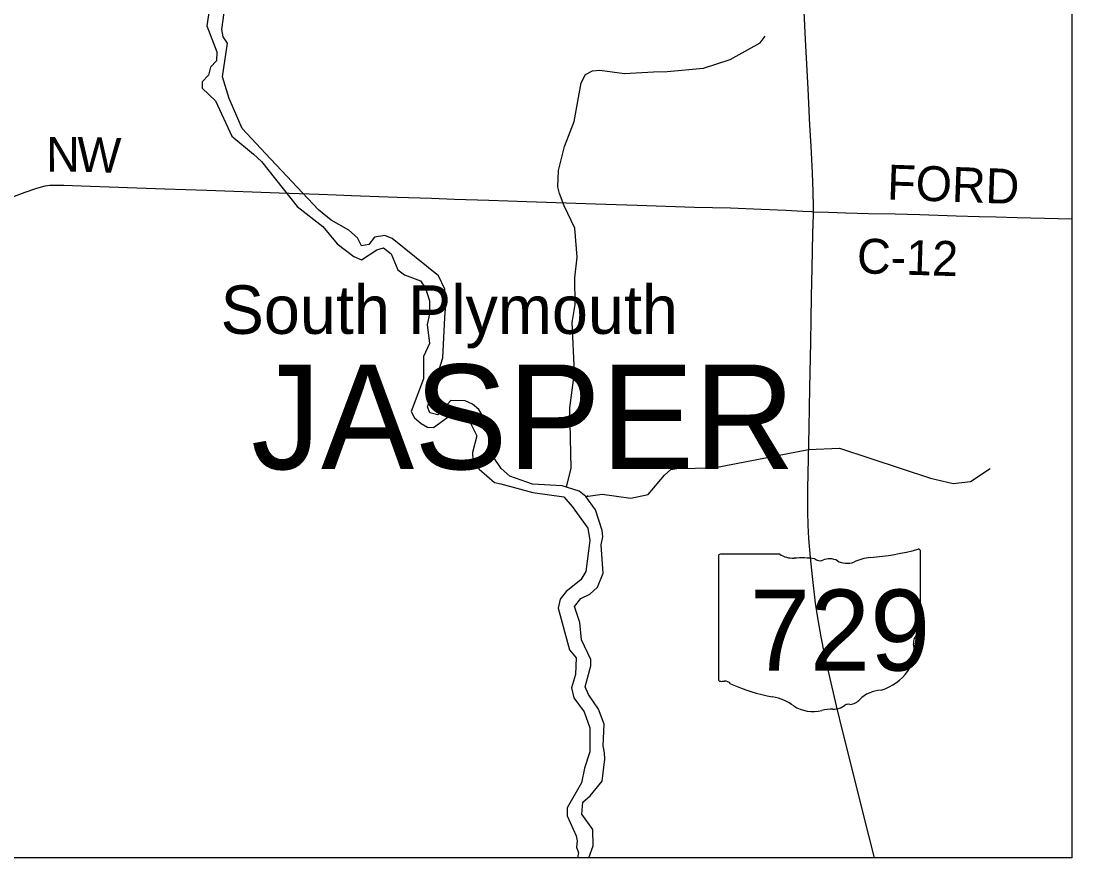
# Model space of a CAD drawing. Extents: x -49 to -8.2, y 9.4 to 23.5.
# Drawn here: x -9.023 to -8.166, y 9.409 to 10.09 of the extents above; entities that cross this region are included whole.
import ezdxf

# ---------------------------------------------------------------- set-up
doc = ezdxf.new("R2010")
doc.units = 0
for name, color, linetype in [('GM_X_Adjacent_County', 7, 'Continuous'), ('GM_X_County_Road', 7, 'Continuous'), ('GM_X_County_Road_Text', 7, 'Continuous'), ('GM_X_Major_River', 7, 'Continuous'), ('GM_X_Minor_River', 7, 'Continuous'), ('GM_X_State_Route', 7, 'Continuous'), ('GM_X_State_Shield', 7, 'Continuous'), ('GM_X_Township_Text', 7, 'Continuous'), ('GM_X_Unincorporated_Text', 7, 'Continuous')]:
    doc.layers.add(name, color=color, linetype=linetype)

msp = doc.modelspace()

# ---------------------------------------------------------------- linework, layer by layer
at = {"layer": 'GM_X_Adjacent_County'}
msp.add_lwpolyline([(-14.96621, 16.20866), (-8.16621, 16.20866), (-8.16621, 9.40866), (-14.96621, 9.40866)], close=True, dxfattribs=at)
at = {"layer": 'GM_X_County_Road'}
for points in [[(-9.04141, 9.94301), (-9.01958, 9.95113), (-9.01076, 9.9541), (-9.0063, 9.9555), (-9.00327, 9.95625), (-9.00129, 9.9565), (-8.99945, 9.95665), (-8.99781, 9.95665), (-8.99563, 9.95665), (-8.98788, 9.95668), (-8.97392, 9.9562), (-8.9056, 9.95381), (-8.87144, 9.95271), (-8.81245, 9.9506), (-8.77985, 9.94939), (-8.76589, 9.94887), (-8.75346, 9.9484), (-8.7162, 9.947), (-8.68825, 9.94618), (-8.66962, 9.94548), (-8.64167, 9.94453), (-8.61062, 9.94352), (-8.55472, 9.94161), (-8.52056, 9.94054), (-8.47399, 9.93896), (-8.44448, 9.93816), (-8.41965, 9.93722), (-8.39947, 9.9364), (-8.38555, 9.93563), (-8.37823, 9.93523), (-8.37699, 9.93516)], [(-8.37699, 9.93516), (-8.36459, 9.93485), (-8.35063, 9.93432), (-8.33201, 9.93378), (-8.31028, 9.93328), (-8.2901, 9.93273), (-8.26061, 9.93186), (-8.24199, 9.9312), (-8.22802, 9.93092), (-8.21094, 9.93054), (-8.16621, 9.92927)]]:
    msp.add_lwpolyline(points, dxfattribs=at)
at = {"layer": 'GM_X_Major_River'}
for points in [[(-8.8677, 10.11222), (-8.87135, 10.08665), (-8.86313, 10.06544), (-8.86363, 10.05804), (-8.86847, 10.053), (-8.8701, 10.04638), (-8.87531, 10.04096), (-8.87521, 10.03584), (-8.86435, 10.0254), (-8.85094, 9.9967), (-8.83331, 9.98198), (-8.82694, 9.97617), (-8.79769, 9.93942), (-8.77685, 9.92312), (-8.7653, 9.90888), (-8.75159, 9.89859), (-8.74536, 9.89582), (-8.73287, 9.90416), (-8.72733, 9.90577), (-8.72114, 9.90092), (-8.71564, 9.88792), (-8.7102, 9.88365), (-8.69716, 9.87869), (-8.69308, 9.87292), (-8.68982, 9.86242), (-8.68999, 9.85198), (-8.69184, 9.84328), (-8.69, 9.82768), (-8.69473, 9.81713), (-8.69484, 9.7989), (-8.70477, 9.77248)], [(-8.6725, 9.78125), (-8.68315, 9.76965), (-8.68958, 9.77128), (-8.69141, 9.77606), (-8.67916, 9.81611), (-8.67749, 9.84893), (-8.677, 9.85613), (-8.6775, 9.87209), (-8.68246, 9.88281), (-8.72037, 9.91325), (-8.72622, 9.91563), (-8.73479, 9.91444), (-8.73926, 9.90844), (-8.74536, 9.90741), (-8.74868, 9.91373), (-8.75561, 9.92011), (-8.77012, 9.92814), (-8.78044, 9.93666), (-8.8236, 9.98257), (-8.83127, 9.99067), (-8.84248, 10.00282), (-8.8531, 10.02749), (-8.85871, 10.04505), (-8.85466, 10.07232), (-8.85819, 10.07751), (-8.85923, 10.0836), (-8.85644, 10.10349)], [(-8.56001, 9.40866), (-8.5565, 9.41848), (-8.55686, 9.43197), (-8.56578, 9.44447), (-8.56505, 9.45414), (-8.55889, 9.45935), (-8.54919, 9.47135), (-8.547, 9.48916), (-8.5473, 9.49429), (-8.54835, 9.50001), (-8.54749, 9.51766), (-8.55205, 9.52989), (-8.56041, 9.5418), (-8.56297, 9.54811), (-8.55832, 9.56513), (-8.55843, 9.57026), (-8.56596, 9.58634), (-8.56745, 9.60041), (-8.57161, 9.6134), (-8.56656, 9.62015), (-8.55909, 9.62344), (-8.55292, 9.62922), (-8.54836, 9.64054), (-8.54989, 9.66374), (-8.54864, 9.67036), (-8.54913, 9.67531), (-8.55456, 9.6923), (-8.56256, 9.70326), (-8.56781, 9.70752), (-8.58181, 9.71194), (-8.60593, 9.7131), (-8.62445, 9.71968), (-8.63138, 9.72606), (-8.63826, 9.73605), (-8.64481, 9.76597), (-8.64962, 9.77403), (-8.65487, 9.77848), (-8.66072, 9.78105), (-8.6725, 9.78125)], [(-8.70477, 9.77248), (-8.70219, 9.76731), (-8.69676, 9.76248), (-8.69148, 9.75954), (-8.68654, 9.75927), (-8.67269, 9.76948), (-8.66619, 9.77222), (-8.65977, 9.76926), (-8.65129, 9.7526), (-8.65494, 9.73899), (-8.65447, 9.73233), (-8.64945, 9.72541), (-8.63689, 9.71457), (-8.63178, 9.71334), (-8.60572, 9.70633), (-8.58032, 9.70284), (-8.57353, 9.69508), (-8.56089, 9.6774), (-8.55915, 9.66731), (-8.5624, 9.64211), (-8.56651, 9.63515), (-8.57863, 9.62586), (-8.58349, 9.61948), (-8.58494, 9.61229), (-8.57579, 9.57833), (-8.57038, 9.57179), (-8.57079, 9.55812), (-8.5742, 9.54735), (-8.57224, 9.53915), (-8.56387, 9.52781), (-8.55914, 9.51462), (-8.55926, 9.49525), (-8.56347, 9.48184), (-8.56594, 9.46973), (-8.57767, 9.44941), (-8.57759, 9.44295), (-8.57025, 9.42669), (-8.56944, 9.42267), (-8.5702, 9.41757), (-8.56857, 9.4128), (-8.56917, 9.40866)]]:
    msp.add_lwpolyline(points, dxfattribs=at)
at = {"layer": 'GM_X_Minor_River'}
for points in [[(-8.57834, 9.71082), (-8.57454, 9.72624), (-8.57546, 9.77544), (-8.57177, 9.80424), (-8.57358, 9.8449), (-8.57106, 9.85967), (-8.57147, 9.88132), (-8.56949, 9.89819), (-8.57139, 9.92176), (-8.58003, 9.93995), (-8.58405, 9.94989), (-8.5853, 9.95541), (-8.5847, 9.96869), (-8.57982, 9.98836), (-8.57208, 10.00854), (-8.56625, 10.04015), (-8.56272, 10.04693), (-8.55697, 10.04987), (-8.55107, 10.05053), (-8.53096, 10.04772), (-8.50737, 10.04903), (-8.49615, 10.04942), (-8.46646, 10.05196), (-8.44486, 10.059), (-8.42031, 10.07282), (-8.41642, 10.07807)], [(-8.56256, 9.70326), (-8.54903, 9.70512), (-8.52571, 9.70169), (-8.51159, 9.70487), (-8.49841, 9.7206), (-8.4932, 9.72526), (-8.48825, 9.72593), (-8.45802, 9.72657), (-8.38098, 9.74141), (-8.35568, 9.74251), (-8.28156, 9.7181), (-8.263, 9.7138), (-8.24891, 9.71527), (-8.23296, 9.72601)], [(-8.56124, 9.7042), (-8.56151, 9.70401)]]:
    msp.add_lwpolyline(points, dxfattribs=at)
at = {"layer": 'GM_X_State_Route'}
msp.add_lwpolyline([(-8.32721, 9.40866), (-8.33649, 9.44522), (-8.34549, 9.48139), (-8.35297, 9.51153), (-8.35814, 9.53265), (-8.36417, 9.55836), (-8.36797, 9.57502), (-8.37068, 9.58874), (-8.3731, 9.60252), (-8.37514, 9.61636), (-8.37783, 9.63794), (-8.37946, 9.65339), (-8.38077, 9.66888), (-8.38136, 9.67975), (-8.38161, 9.69063), (-8.38146, 9.70927), (-8.38056, 9.75896), (-8.37999, 9.79157), (-8.37915, 9.82882), (-8.37882, 9.84745), (-8.37852, 9.86608), (-8.37808, 9.88937), (-8.37735, 9.91731), (-8.37702, 9.93284), (-8.37699, 9.93516), (-8.37693, 9.93904), (-8.37719, 9.95143), (-8.37783, 9.96694), (-8.37893, 9.98864), (-8.37987, 10.0057), (-8.38127, 10.03517), (-8.38331, 10.07549), (-8.38516, 10.10961)], dxfattribs=at)
at = {"layer": 'GM_X_State_Shield'}
for p, q in [((-8.40447, 9.65607), (-8.45273, 9.65607)), ((-8.28956, 9.60621), (-8.28956, 9.65855)), ((-8.45435, 9.65435), (-8.45435, 9.55429)), ((-8.28958, 9.60622), (-8.28956, 9.60621))]:
    msp.add_line(p, q, dxfattribs=at)
for centre, major_axis, start_param, end_param in [((-8.45247, 9.65456), (0.00191, 0), 1.712693, 3.28349), ((-8.39298, 9.66769), (0.01852, 0), 4.042523, 4.731795), ((-8.34826, 9.79249), (0.17476, 0), 4.814394, 5.042369), ((-8.29139, 9.65877), (0.00183, 0), 6.141152, 7.989035), ((-8.38684, 9.5999), (0.06648, 0), 1.404758, 1.657858), ((-8.37175, 9.65508), (0.00534, 0), 3.836095, 5.185415), ((-8.36391, 9.64352), (0.01111, 0), 0.950623, 2.079405), ((-8.34957, 9.65938), (0.01336, 0), 4.081561, 5.145723), ((-8.32597, 9.62551), (0.03516, 0), 1.699011, 2.107814), ((-8.28999, 9.60237), (0.00284, 0), 1.883978, 3.671073), ((-8.29152, 9.60601), (0.00196, 0), 5.05454, 6.418171), ((-8.30805, 9.59575), (0.01704, 0), 5.934695, 6.695948), ((-8.28299, 9.5843), (0.0124, 0), 2.387724, 3.262537), ((-8.33847, 9.57765), (0.04371, 0), 5.101752, 6.440018), ((-8.45245, 9.55407), (0.00193, 0), 3.00124, 4.508301), ((-8.45216, 9.56431), (0.0147, 0), 4.665946, 4.897461), ((-8.44915, 9.54852), (0.0053, 0), 0.519207, 1.627899), ((-8.38224, 9.63842), (0.1262, 0), 4.195997, 4.488961), ((-8.32004, 9.5262), (0.02394, 0), 1.647645, 2.488434), ((-8.41986, 9.50934), (0.03949, 0), 0.823519, 1.323587), ((-8.35038, 9.54459), (0.01412, 0), 4.937069, 5.64225), ((-8.37716, 9.54802), (0.02506, 0), 4.026481, 4.996735), ((-8.36268, 9.51343), (0.02059, 0), 1.495662, 1.94098), ((-8.36085, 9.54053), (0.01335, 0), 4.691044, 5.507374), ((-8.34877, 9.53084), (0.00376, 0), 1.147584, 2.315152)]:
    msp.add_ellipse(centre, major_axis=major_axis, ratio=0.8, start_param=start_param, end_param=end_param, dxfattribs=at)

# ---------------------------------------------------------------- texts
at = {"layer": 'GM_X_County_Road_Text'}
for s, height, rotation, p in [('N', 0.02841, 0.18942, (-9.00236, 9.96764)), ('W', 0.02841, 358.46433, (-8.97759, 9.96773)), ('FORD', 0.028409, 357.95267, (-8.31721, 9.94514)), ('C-12', 0.028409, 358.28538, (-8.34178, 9.88505))]:
    msp.add_text(s, height=height, rotation=rotation, dxfattribs=at).set_placement(p)
at = {"layer": 'GM_X_State_Shield'}
msp.add_text('729', height=0.065918, dxfattribs=at).set_placement((-8.42879, 9.56135))
at = {"layer": 'GM_X_Township_Text'}
msp.add_text('JASPER', height=0.085227, rotation=0.00001, dxfattribs=at).set_placement((-8.83538, 9.72541))
at = {"layer": 'GM_X_Unincorporated_Text'}
msp.add_text('South Plymouth', height=0.0394886, rotation=0.00001, dxfattribs=at).set_placement((-8.86016, 9.83562))

doc.saveas('drawing.dxf')
